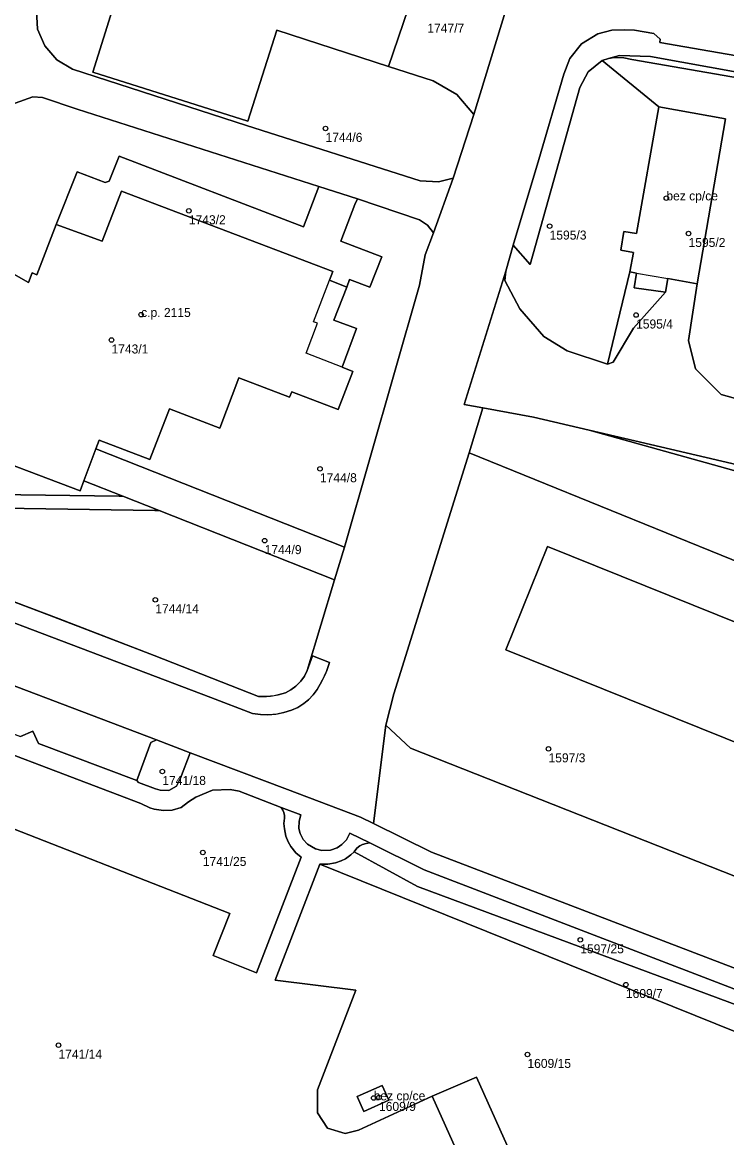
# Model space of a CAD drawing. Extents: x -878211 to -870363, y -1058464 to -1052522.
# Drawn here: x -874643.7 to -874565.6, y -1055799.9 to -1055676.2 of the extents above; entities that cross this region are included whole.
import ezdxf

# ---------------------------------------------------------------- set-up
doc = ezdxf.new("R2010")
doc.units = 0
for name, color, linetype in [('Definiční body', 7, 'Continuous'), ('Polygon budovy', 7, 'Continuous'), ('Polygon parcely', 7, 'Continuous')]:
    doc.layers.add(name, color=color, linetype=linetype)

msp = doc.modelspace()

# ---------------------------------------------------------------- linework, layer by layer
at = {"layer": 'Definiční body'}
for centre in [(-874610.1, -1055687.98994), (-874572.3, -1055695.71994), (-874625.26, -1055697.12994), (-874585.25, -1055698.82994), (-874569.84, -1055699.64994), (-874630.55, -1055708.64994), (-874575.66, -1055708.68994), (-874633.84, -1055711.45994), (-874610.72, -1055725.73994), (-874616.85, -1055733.70994), (-874628.98, -1055740.25994), (-874585.37, -1055756.79994), (-874628.2, -1055759.30994), (-874623.71, -1055768.28994), (-874581.85, -1055777.97994), (-874576.79, -1055782.93994), (-874639.72, -1055789.65994), (-874587.71, -1055790.68994), (-874604.76, -1055795.51994), (-874604.17, -1055795.45994)]:
    msp.add_circle(centre, 0.25, dxfattribs=at)
at = {"layer": 'Polygon budovy'}
for points in [[(-874632.75, -1055671.7), (-874635.92, -1055681.74), (-874618.73, -1055687.18), (-874615.51, -1055677.08), (-874603.12, -1055681.11), (-874600.4, -1055673.07)], [(-874650.03, -1055723.37), (-874637.32, -1055728.18), (-874636.9, -1055727.07), (-874635.57, -1055723.51), (-874635.22, -1055722.58), (-874629.59, -1055724.72), (-874627.42, -1055719.08), (-874621.83, -1055721.24), (-874619.7, -1055715.65), (-874614.1, -1055717.79), (-874613.85, -1055717.2), (-874608.71, -1055719.16), (-874607.09, -1055714.93), (-874608.27, -1055714.47), (-874612.25, -1055712.93), (-874610.99, -1055709.6), (-874611.45, -1055709.43), (-874609.67, -1055704.82), (-874609.31, -1055703.87), (-874632.73, -1055694.94), (-874634.86, -1055700.5), (-874639.99, -1055698.64), (-874642.11, -1055704.21), (-874642.63, -1055704), (-874643.06, -1055705.08), (-874670.47, -1055689.52)]]:
    msp.add_lwpolyline(points, dxfattribs=at)
for points in [[(-874575.61, -1055699.65), (-874577, -1055699.44), (-874577.34, -1055701.51), (-874575.96, -1055701.74), (-874576.35, -1055703.9), (-874575.62, -1055704.03), (-874572.12, -1055704.64), (-874568.89, -1055705.21), (-874565.73, -1055686.91), (-874573.14, -1055685.6)], [(-874606.58, -1055795.34), (-874605.85, -1055797), (-874603.09, -1055795.76), (-874603.83, -1055794.13)]]:
    msp.add_lwpolyline(points, close=True, dxfattribs=at)
at = {"layer": 'Polygon parcely'}
for points in [[(-874588.76, -1055670.48), (-874598.57, -1055667.23), (-874602.99, -1055665.85), (-874604.82, -1055671.61), (-874600.4, -1055673.07), (-874603.12, -1055681.11), (-874598.18, -1055682.73), (-874595.53, -1055684.23), (-874593.65, -1055686.45)], [(-874640.97, -1055669.11), (-874642.17, -1055674.95), (-874642.04, -1055676.98), (-874641.24, -1055678.85), (-874639.91, -1055680.39), (-874638.16, -1055681.43), (-874618.87, -1055687.67), (-874599.6, -1055693.79), (-874597.57, -1055693.9), (-874595.95, -1055693.5), (-874593.65, -1055686.45), (-874595.53, -1055684.23), (-874598.18, -1055682.73), (-874603.12, -1055681.11), (-874615.51, -1055677.08), (-874618.73, -1055687.18), (-874635.92, -1055681.74), (-874632.75, -1055671.7)], [(-874510.92, -1055691.7), (-874510.88, -1055691.45), (-874574.07, -1055680.01), (-874577.51, -1055679.9), (-874578.71, -1055680.24), (-874578.08, -1055680.14), (-874577, -1055680.18), (-874576.14, -1055680.34), (-874546.5, -1055685.5), (-874523.07, -1055689.56), (-874523.19, -1055690.34), (-874520.81, -1055690.75), (-874520.66, -1055689.98)], [(-874573.14, -1055685.6), (-874579.43, -1055680.44), (-874580.97, -1055681.7), (-874581.9, -1055683.46), (-874587.42, -1055703.08), (-874589.28, -1055700.93), (-874590.12, -1055703.83), (-874590.2, -1055704.84), (-874588.56, -1055707.99), (-874585.88, -1055711.06), (-874583.31, -1055712.64), (-874578.84, -1055714.14), (-874576.35, -1055703.9), (-874575.96, -1055701.74), (-874577.34, -1055701.51), (-874577, -1055699.44), (-874575.61, -1055699.65)], [(-874577.34, -1055701.51), (-874575.96, -1055701.74), (-874576.35, -1055703.9), (-874575.62, -1055704.03), (-874575.86, -1055705.68), (-874572.39, -1055706.15), (-874572.12, -1055704.64), (-874568.89, -1055705.21), (-874565.73, -1055686.91), (-874573.14, -1055685.6), (-874575.61, -1055699.65), (-874577, -1055699.44)], [(-874639.99, -1055698.64), (-874634.86, -1055700.5), (-874632.73, -1055694.94), (-874609.31, -1055703.87), (-874609.67, -1055704.82), (-874607.75, -1055705.59), (-874607.43, -1055704.73), (-874605.2, -1055705.58), (-874603.86, -1055702.23), (-874608.42, -1055700.5), (-874606.84, -1055696.41), (-874606.56, -1055695.79), (-874610.84, -1055694.42), (-874612.54, -1055698.91), (-874633, -1055691.06), (-874634.08, -1055693.85), (-874634.55, -1055693.99), (-874637.65, -1055692.82)], [(-874606.56, -1055695.79), (-874606.84, -1055696.41), (-874608.42, -1055700.5), (-874603.86, -1055702.23), (-874605.2, -1055705.58), (-874607.43, -1055704.73), (-874607.75, -1055705.59), (-874609.19, -1055709.25), (-874606.68, -1055710.19), (-874608.27, -1055714.47), (-874607.09, -1055714.93), (-874608.71, -1055719.16), (-874613.85, -1055717.2), (-874614.1, -1055717.79), (-874619.7, -1055715.65), (-874621.83, -1055721.24), (-874627.42, -1055719.08), (-874629.59, -1055724.72), (-874635.22, -1055722.58), (-874635.57, -1055723.51), (-874607.99, -1055734.42), (-874599.68, -1055705.39), (-874599.05, -1055702), (-874598.13, -1055699.56), (-874598.81, -1055698.72), (-874599.68, -1055698.13)], [(-874576.35, -1055703.9), (-874578.84, -1055714.14), (-874578.2, -1055713.92), (-874575.94, -1055710.15), (-874572.39, -1055706.15), (-874575.86, -1055705.68), (-874575.62, -1055704.03)], [(-874525.27, -1055743.16), (-874534.63, -1055740.37), (-874533.14, -1055734.86), (-874534.31, -1055734.41), (-874580.87, -1055721.44), (-874587.05, -1055720), (-874592.67, -1055718.98), (-874594.18, -1055723.95), (-874528.64, -1055750.58), (-874530.98, -1055756.3), (-874523.81, -1055758.61), (-874523.07, -1055754.9), (-874522.15, -1055750.06), (-874526.43, -1055749.21), (-874526.33, -1055748.59)], [(-874525.13, -1055742.42), (-874525.51, -1055736.28), (-874529.45, -1055733.46), (-874580.87, -1055721.44), (-874534.31, -1055734.41), (-874533.14, -1055734.86), (-874534.63, -1055740.37), (-874525.27, -1055743.16), (-874525.18, -1055742.67)], [(-874628.55, -1055730.37), (-874609.11, -1055738.04), (-874607.99, -1055734.42), (-874635.57, -1055723.51), (-874636.9, -1055727.07), (-874632.58, -1055728.78)], [(-874602.52, -1055750.68), (-874603.4, -1055754.16), (-874600.67, -1055756.7), (-874555.85, -1055774.44), (-874556.66, -1055771.5), (-874556.25, -1055768.93), (-874554.9, -1055765.47), (-874555.05, -1055765.41), (-874562.35, -1055762.48), (-874562.12, -1055761.83), (-874560.47, -1055757.74), (-874590.11, -1055745.83), (-874585.5, -1055734.35), (-874555.85, -1055746.29), (-874535.93, -1055754.31), (-874530.98, -1055756.3), (-874528.64, -1055750.58), (-874594.18, -1055723.95)], [(-874698.21, -1055730.05), (-874699.79, -1055734.22), (-874693.04, -1055736.8), (-874691.64, -1055736.2), (-874691.02, -1055737.57), (-874681.34, -1055741.25), (-874679.97, -1055740.63), (-874679.34, -1055742), (-874669.69, -1055745.67), (-874668.32, -1055745.06), (-874667.67, -1055746.43), (-874655.64, -1055751), (-874654.26, -1055750.39), (-874653.61, -1055751.76), (-874643.95, -1055755.43), (-874642.56, -1055754.83), (-874641.94, -1055756.2), (-874631.04, -1055760.32), (-874629.46, -1055756.1), (-874628.84, -1055755.81), (-874682.58, -1055735.44), (-874698.49, -1055729.43)], [(-874535.93, -1055754.31), (-874555.85, -1055746.29), (-874585.5, -1055734.35), (-874590.11, -1055745.83), (-874560.47, -1055757.74), (-874562.12, -1055761.83), (-874562.35, -1055762.48), (-874555.05, -1055765.41), (-874554.9, -1055765.47), (-874554.29, -1055763.78), (-874554.13, -1055763.35), (-874541.55, -1055768.38)], [(-874629.46, -1055756.1), (-874631.04, -1055760.32), (-874630.83, -1055760.52), (-874628.96, -1055761.23), (-874628.45, -1055761.38), (-874627.48, -1055761.43), (-874626.63, -1055760.94), (-874626.18, -1055760.03), (-874625.1, -1055757.23), (-874628.84, -1055755.81)], [(-874558.27, -1055785.91), (-874599.18, -1055770.2), (-874605.2, -1055767.22), (-874605.6, -1055767.28), (-874606, -1055767.41), (-874606.29, -1055767.56), (-874606.63, -1055767.82), (-874606.94, -1055768.2), (-874599.89, -1055772.07), (-874558.81, -1055787.31), (-874558.04, -1055787.6), (-874558.66, -1055786.06)], [(-874609.86, -1055769.6), (-874610.75, -1055769.58), (-874557.63, -1055790.99), (-874556.92, -1055788.97), (-874557.58, -1055788.73), (-874558.04, -1055787.6), (-874558.81, -1055787.31), (-874599.89, -1055772.07), (-874606.94, -1055768.2), (-874607.29, -1055768.54), (-874607.9, -1055768.98), (-874608.37, -1055769.23), (-874608.99, -1055769.45)], [(-874606.58, -1055795.34), (-874605.85, -1055797), (-874603.09, -1055795.76), (-874603.83, -1055794.13)], [(-874606.58, -1055795.34), (-874603.83, -1055794.13), (-874603.09, -1055795.76), (-874605.85, -1055797)]]:
    msp.add_lwpolyline(points, close=True, dxfattribs=at)
for points in [[(-874588.76, -1055670.48), (-874593.65, -1055686.45), (-874595.95, -1055693.5), (-874598.13, -1055699.56), (-874599.05, -1055702), (-874599.68, -1055705.39), (-874607.99, -1055734.42), (-874609.11, -1055738.04), (-874612.13, -1055748.12), (-874611.56, -1055746.49), (-874609.67, -1055747.21), (-874610.004, -1055748.206), (-874610.061, -1055748.349), (-874610.501, -1055749.302), (-874611.03, -1055750.21), (-874611.48, -1055750.822), (-874611.945, -1055751.313), (-874612.532, -1055751.795), (-874613.178, -1055752.197), (-874613.87, -1055752.51), (-874614.725, -1055752.777), (-874615.514, -1055752.935), (-874616.406, -1055753.017), (-874617.302, -1055752.998), (-874618.19, -1055752.88), (-874622.82, -1055751.09), (-874665.33, -1055734.99)], [(-874632.75, -1055671.7), (-874635.92, -1055681.74), (-874618.73, -1055687.18), (-874615.51, -1055677.08), (-874603.12, -1055681.11), (-874600.4, -1055673.07)], [(-874644.51, -1055685.19), (-874642.55, -1055684.49), (-874641.51, -1055684.57), (-874637.65, -1055685.84), (-874610.84, -1055694.42), (-874606.56, -1055695.79), (-874599.68, -1055698.13), (-874598.81, -1055698.72), (-874598.13, -1055699.56), (-874595.95, -1055693.5), (-874597.57, -1055693.9), (-874599.6, -1055693.79), (-874618.87, -1055687.67), (-874638.16, -1055681.43), (-874639.91, -1055680.39), (-874641.24, -1055678.85), (-874642.04, -1055676.98), (-874642.17, -1055674.95)], [(-874682.58, -1055735.44), (-874628.84, -1055755.81), (-874625.1, -1055757.23), (-874614.33, -1055761.31), (-874606.23, -1055764.38), (-874604.79, -1055765.09), (-874603.4, -1055754.16), (-874602.52, -1055750.68), (-874594.18, -1055723.95), (-874592.67, -1055718.98), (-874594.73, -1055718.61), (-874590.12, -1055703.83), (-874589.28, -1055700.93), (-874586.46, -1055691.42), (-874583.68, -1055681.99), (-874583.01, -1055680.22), (-874581.7, -1055678.62), (-874579.92, -1055677.49), (-874578.34, -1055677.09), (-874576.94, -1055677.04), (-874575.82, -1055677.11)], [(-874544.23, -1055683.47), (-874573.03, -1055678.46), (-874572.97, -1055678.11), (-874573.7, -1055677.47), (-874575.82, -1055677.11), (-874576.94, -1055677.04), (-874578.34, -1055677.09), (-874579.92, -1055677.49), (-874581.7, -1055678.62), (-874583.01, -1055680.22), (-874583.68, -1055681.99), (-874586.46, -1055691.42), (-874589.28, -1055700.93), (-874587.42, -1055703.08), (-874581.9, -1055683.46), (-874580.97, -1055681.7), (-874579.43, -1055680.44), (-874578.71, -1055680.24), (-874577.51, -1055679.9), (-874574.07, -1055680.01), (-874510.88, -1055691.45)], [(-874575.82, -1055677.11), (-874573.7, -1055677.47), (-874572.97, -1055678.11), (-874573.03, -1055678.46), (-874544.23, -1055683.47)], [(-874546.5, -1055685.5), (-874576.14, -1055680.34), (-874577, -1055680.18), (-874578.08, -1055680.14), (-874578.71, -1055680.24), (-874579.43, -1055680.44), (-874573.14, -1055685.6), (-874565.73, -1055686.91), (-874568.89, -1055705.21), (-874569.86, -1055711.51), (-874569.06, -1055714.66), (-874566.23, -1055717.48), (-874508.05, -1055733.71)], [(-874670.47, -1055689.52), (-874643.06, -1055705.08), (-874642.63, -1055704), (-874642.11, -1055704.21), (-874639.99, -1055698.64), (-874637.65, -1055692.82), (-874634.55, -1055693.99), (-874634.08, -1055693.85), (-874633, -1055691.06), (-874612.54, -1055698.91), (-874610.84, -1055694.42), (-874637.65, -1055685.84), (-874641.51, -1055684.57), (-874642.55, -1055684.49), (-874644.51, -1055685.19)], [(-874650.03, -1055723.37), (-874637.32, -1055728.18), (-874636.9, -1055727.07), (-874635.57, -1055723.51), (-874635.22, -1055722.58), (-874629.59, -1055724.72), (-874627.42, -1055719.08), (-874621.83, -1055721.24), (-874619.7, -1055715.65), (-874614.1, -1055717.79), (-874613.85, -1055717.2), (-874608.71, -1055719.16), (-874607.09, -1055714.93), (-874608.27, -1055714.47), (-874606.68, -1055710.19), (-874609.19, -1055709.25), (-874607.75, -1055705.59), (-874609.67, -1055704.82), (-874609.31, -1055703.87), (-874632.73, -1055694.94), (-874634.86, -1055700.5), (-874639.99, -1055698.64), (-874642.11, -1055704.21), (-874642.63, -1055704), (-874643.06, -1055705.08), (-874670.47, -1055689.52)], [(-874508.05, -1055733.71), (-874566.23, -1055717.48), (-874569.06, -1055714.66), (-874569.86, -1055711.51), (-874568.89, -1055705.21), (-874572.12, -1055704.64), (-874572.39, -1055706.15), (-874575.94, -1055710.15), (-874578.2, -1055713.92), (-874578.84, -1055714.14), (-874583.31, -1055712.64), (-874585.88, -1055711.06), (-874588.56, -1055707.99), (-874590.2, -1055704.84), (-874590.12, -1055703.83), (-874594.73, -1055718.61), (-874592.67, -1055718.98), (-874587.05, -1055720), (-874580.87, -1055721.44), (-874529.45, -1055733.46)], [(-874660.32, -1055728.39), (-874632.99, -1055728.77), (-874632.58, -1055728.78), (-874636.9, -1055727.07), (-874637.32, -1055728.18), (-874650.03, -1055723.37)], [(-874721.79, -1055728.25), (-874718.97, -1055727.26), (-874718.51, -1055727.42), (-874717.49, -1055724.7), (-874703.26, -1055730.08), (-874705.04, -1055734.74), (-874674.12, -1055746.35), (-874655.51, -1055753.4), (-874630.59, -1055762.84), (-874629.59, -1055763.34), (-874629.1, -1055763.48), (-874628.07, -1055763.64), (-874627.1, -1055763.59), (-874626.13, -1055763.28), (-874625.3, -1055762.67), (-874624.49, -1055762.14), (-874622.65, -1055761.39), (-874620.68, -1055761.29)], [(-874660.44, -1055729.88), (-874629.03, -1055730.36), (-874628.55, -1055730.37), (-874632.58, -1055728.78), (-874632.99, -1055728.77), (-874660.32, -1055728.39)], [(-874651.322, -1055737.988), (-874640.763, -1055741.953), (-874629.12, -1055746.426), (-874617.52, -1055750.99), (-874616.665, -1055751), (-874616.204, -1055750.964), (-874615.361, -1055750.821), (-874614.54, -1055750.58), (-874613.938, -1055750.259), (-874613.389, -1055749.853), (-874613.305, -1055749.779), (-874612.833, -1055749.285), (-874612.439, -1055748.728), (-874612.13, -1055748.12), (-874609.11, -1055738.04), (-874628.55, -1055730.37), (-874629.03, -1055730.36), (-874660.44, -1055729.88)], [(-874665.33, -1055734.99), (-874622.82, -1055751.09), (-874618.19, -1055752.88), (-874617.302, -1055752.998), (-874616.498, -1055753.019), (-874615.605, -1055752.948), (-874614.725, -1055752.777), (-874613.87, -1055752.51), (-874613.177, -1055752.197), (-874612.601, -1055751.844), (-874612.007, -1055751.37), (-874611.48, -1055750.822), (-874611.03, -1055750.21), (-874610.501, -1055749.302), (-874610.431, -1055749.166), (-874610.004, -1055748.206), (-874609.67, -1055747.21), (-874611.56, -1055746.49), (-874612.13, -1055748.12), (-874612.439, -1055748.729), (-874612.833, -1055749.285), (-874612.906, -1055749.371), (-874613.389, -1055749.853), (-874613.938, -1055750.259), (-874614.54, -1055750.58), (-874615.361, -1055750.821)], [(-874615.361, -1055750.821), (-874615.814, -1055750.91), (-874616.665, -1055751), (-874617.52, -1055750.99), (-874629.122, -1055746.425), (-874639.65, -1055742.376), (-874651.325, -1055737.987)], [(-874649.83, -1055763.68), (-874620.73, -1055775.04), (-874622.57, -1055779.7), (-874617.74, -1055781.65), (-874612.79, -1055768.8), (-874613.38, -1055768.31), (-874613.94, -1055767.62), (-874614.24, -1055767.1), (-874614.5, -1055766.48), (-874614.67, -1055765.68), (-874614.71, -1055765.09), (-874614.66, -1055764.49), (-874614.66, -1055764.19), (-874614.73, -1055763.86), (-874614.84, -1055763.59), (-874615.04, -1055763.29), (-874619.68, -1055761.48), (-874620.68, -1055761.29), (-874622.65, -1055761.39), (-874624.49, -1055762.14), (-874625.3, -1055762.67), (-874626.13, -1055763.28), (-874627.1, -1055763.59), (-874628.07, -1055763.64), (-874629.1, -1055763.48), (-874629.59, -1055763.34), (-874630.59, -1055762.84), (-874655.51, -1055753.4)], [(-874555.85, -1055774.44), (-874600.67, -1055756.7), (-874603.4, -1055754.16), (-874604.79, -1055765.09), (-874598.36, -1055768.26), (-874517.3, -1055799.27)], [(-874517.3, -1055799.27), (-874598.36, -1055768.26), (-874604.79, -1055765.09), (-874606.23, -1055764.38), (-874614.33, -1055761.31), (-874625.1, -1055757.23), (-874626.18, -1055760.03), (-874626.63, -1055760.94), (-874627.48, -1055761.43), (-874628.45, -1055761.38), (-874628.96, -1055761.23), (-874630.83, -1055760.52), (-874631.04, -1055760.32), (-874641.94, -1055756.2), (-874642.56, -1055754.83), (-874643.95, -1055755.43)], [(-874620.68, -1055761.29), (-874619.68, -1055761.48), (-874615.04, -1055763.29), (-874612.83, -1055764.12), (-874613.02, -1055764.81), (-874613.05, -1055765.64), (-874612.9, -1055766.19), (-874612.57, -1055766.84), (-874612.09, -1055767.37), (-874611.21, -1055767.9), (-874610.51, -1055768.07), (-874609.56, -1055768.03), (-874608.8, -1055767.77), (-874608.28, -1055767.41), (-874607.79, -1055766.88), (-874607.41, -1055766.15), (-874605.2, -1055767.22), (-874599.18, -1055770.2), (-874558.27, -1055785.91)], [(-874595.33, -1055801.88), (-874598.26, -1055795.31), (-874606.43, -1055799.09), (-874607.91, -1055799.46), (-874609.89, -1055798.87), (-874610.99, -1055797.16), (-874611.01, -1055794.61), (-874606.75, -1055783.56), (-874615.7, -1055782.43), (-874610.75, -1055769.58), (-874609.86, -1055769.6), (-874608.99, -1055769.45), (-874608.37, -1055769.23), (-874607.9, -1055768.98), (-874607.29, -1055768.54), (-874606.94, -1055768.2), (-874606.63, -1055767.82), (-874606.29, -1055767.56), (-874606, -1055767.41), (-874605.6, -1055767.28), (-874605.2, -1055767.22), (-874607.41, -1055766.15), (-874607.79, -1055766.88), (-874608.28, -1055767.41), (-874608.8, -1055767.77), (-874609.56, -1055768.03), (-874610.51, -1055768.07), (-874611.21, -1055767.9), (-874612.09, -1055767.37), (-874612.57, -1055766.84), (-874612.9, -1055766.19), (-874613.05, -1055765.64), (-874613.02, -1055764.81), (-874612.83, -1055764.12), (-874615.04, -1055763.29), (-874614.84, -1055763.59), (-874614.73, -1055763.86), (-874614.66, -1055764.19), (-874614.66, -1055764.49), (-874614.71, -1055765.09), (-874614.67, -1055765.68), (-874614.5, -1055766.48), (-874614.24, -1055767.1), (-874613.94, -1055767.62), (-874613.38, -1055768.31), (-874612.79, -1055768.8), (-874617.74, -1055781.65), (-874622.57, -1055779.7), (-874620.73, -1055775.04), (-874649.83, -1055763.68)], [(-874557.63, -1055790.99), (-874610.75, -1055769.58), (-874615.7, -1055782.43), (-874606.75, -1055783.56), (-874611.01, -1055794.61), (-874610.99, -1055797.16), (-874609.89, -1055798.87), (-874607.91, -1055799.46), (-874606.43, -1055799.09), (-874598.26, -1055795.31), (-874593.36, -1055793.19), (-874589.97, -1055800.78)], [(-874589.97, -1055800.78), (-874593.36, -1055793.19), (-874598.26, -1055795.31), (-874595.33, -1055801.88)]]:
    msp.add_lwpolyline(points, dxfattribs=at)

# ---------------------------------------------------------------- texts
at = {"layer": 'Definiční body'}
for s, p in [('1747/7', (-874598.81, -1055677.369)), ('1744/6', (-874610.1, -1055689.479)), ('bez cp/ce', (-874572.3, -1055695.97)), ('1743/2', (-874625.26, -1055698.619)), ('1595/3', (-874585.25, -1055700.319)), ('1595/2', (-874569.84, -1055701.139)), ('c.p. 2115', (-874630.55, -1055708.899)), ('1595/4', (-874575.66, -1055710.179)), ('1743/1', (-874633.84, -1055712.949)), ('1744/8', (-874610.72, -1055727.229)), ('1744/9', (-874616.85, -1055735.199)), ('1744/14', (-874628.98, -1055741.749)), ('1597/3', (-874585.37, -1055758.289)), ('1741/18', (-874628.2, -1055760.799)), ('1741/25', (-874623.71, -1055769.779)), ('1597/25', (-874581.85, -1055779.469)), ('1609/7', (-874576.79, -1055784.429)), ('1741/14', (-874639.72, -1055791.149)), ('1609/15', (-874587.71, -1055792.179)), ('bez cp/ce', (-874604.76, -1055795.77)), ('1609/9', (-874604.17, -1055796.949))]:
    msp.add_text(s, height=0.999996, dxfattribs=at).set_placement(p)

doc.saveas('drawing.dxf')
